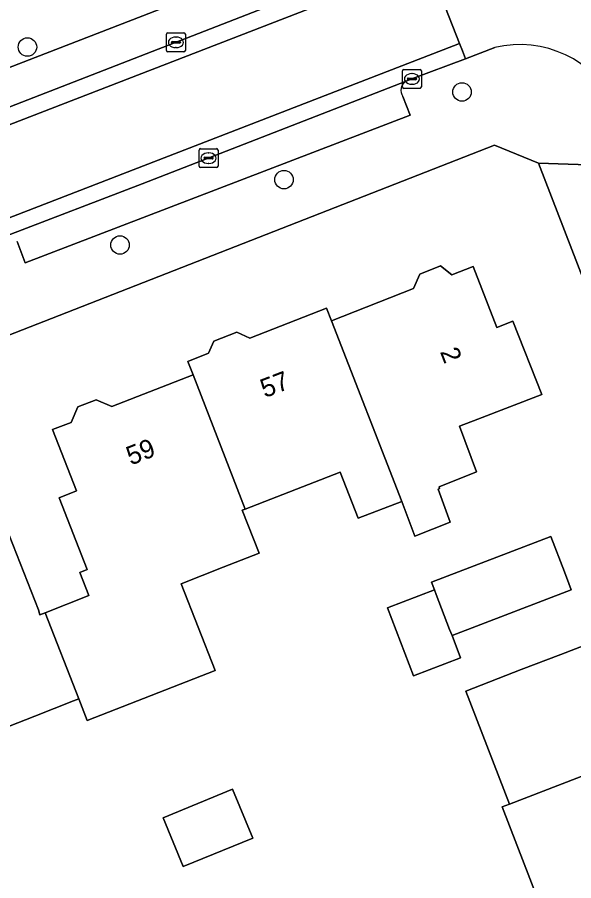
# Model space of a CAD drawing. Extents: x 161692 to 162379, y 380760 to 381678.
# Drawn here: x 161805.71 to 161835.17, y 381137.37 to 381183.08 of the extents above; entities that cross this region are included whole.
import ezdxf

# ---------------------------------------------------------------- set-up
doc = ezdxf.new("R2010")
doc.units = 0
for name, color, linetype in [('IMGEO_Boom', 7, 'Continuous'), ('IMGEO_Erf', 7, 'Continuous'), ('IMGEO_Kolk', 7, 'Continuous'), ('IMGEO_Pand', 7, 'Continuous'), ('IMGEO_Pand_nummerreeks', 7, 'Continuous'), ('IMGEO_Parkeervlak_open', 7, 'Continuous'), ('IMGEO_Rijbaan_lokaal_open', 7, 'Continuous'), ('IMGEO_Voetpad_open', 7, 'Continuous')]:
    doc.layers.add(name, color=color, linetype=linetype)

msp = doc.modelspace()

# ---------------------------------------------------------------- linework, layer by layer
at = {"layer": 'IMGEO_Boom'}
for centre in [(161806.246, 381181.502), (161829.257, 381179.124), (161819.83, 381174.482), (161811.148, 381171.023)]:
    msp.add_circle(centre, 0.489, dxfattribs=at)
at = {"layer": 'IMGEO_Erf'}
for points in [[(161854.96, 381119.298), (161852.88, 381124.681), (161833.302, 381175.355), (161830.972, 381176.303), (161782.92, 381157.51), (161766.802, 381160.481), (161766.378, 381160.559)], [(161805.088, 381156.158), (161806.827, 381151.712), (161806.905, 381151.446), (161807.186, 381151.556), (161809.501, 381152.461), (161809.02, 381153.69), (161809.41, 381153.842), (161807.923, 381157.645), (161808.842, 381158.005), (161807.574, 381161.249), (161808.557, 381161.634), (161808.917, 381162.456), (161809.877, 381162.832), (161810.706, 381162.469), (161815.016, 381164.154), (161814.739, 381164.864), (161815.834, 381165.292), (161816.111, 381165.926), (161817.327, 381166.401), (161818.024, 381166.096), (161822.083, 381167.683), (161822.354, 381167.017), (161826.69, 381168.714), (161827.029, 381169.487), (161828.124, 381169.915), (161828.718, 381169.441), (161829.839, 381169.879), (161831.1, 381166.655), (161831.949, 381166.987), (161833.481, 381163.117), (161830.091, 381161.805), (161829.127, 381161.432), (161830.024, 381159.014), (161828.038, 381158.225), (161828.071, 381158.128), (161827.987, 381158.091), (161828.624, 381156.354), (161826.764, 381155.615), (161826.062, 381157.453), (161823.765, 381156.555), (161822.806, 381159.006), (161817.774, 381157.038), (161817.62, 381156.978), (161818.51, 381154.703), (161816.615, 381153.961), (161814.384, 381153.087), (161816.18, 381148.494), (161809.415, 381145.849), (161808.967, 381146.995), (161808.689, 381146.886), (161806.64, 381146.085), (161803.334, 381144.792)], [(161836.935, 381136.76), (161833.623, 381135.483), (161831.39, 381141.281), (161831.763, 381141.425), (161829.458, 381147.413), (161832.397, 381148.544), (161834.491, 381149.35), (161839.157, 381151.147)]]:
    msp.add_lwpolyline(points, dxfattribs=at)
for points in [[(161825.307, 381151.813), (161827.792, 381152.77), (161827.639, 381153.167), (161833.953, 381155.598), (161834.678, 381153.714), (161834.915, 381153.098), (161835.04, 381152.774), (161828.727, 381150.343), (161829.18, 381149.165), (161826.695, 381148.208)], [(161813.433, 381140.707), (161817.109, 381142.215), (161818.172, 381139.624), (161814.496, 381138.116)]]:
    msp.add_lwpolyline(points, close=True, dxfattribs=at)
at = {"layer": 'IMGEO_Kolk'}
for p, q in [((161813.607, 381181.325), (161813.607, 381182.177)), ((161813.682, 381182.251), (161814.534, 381182.251)), ((161814.608, 381182.177), (161814.608, 381181.325)), ((161813.866, 381181.745), (161813.866, 381181.757)), ((161814.304, 381181.708), (161813.906, 381181.708)), ((161813.909, 381181.794), (161814.307, 381181.794)), ((161814.095, 381182.031), (161814.12, 381182.031)), ((161814.35, 381181.757), (161814.35, 381181.745)), ((161814.534, 381181.251), (161813.682, 381181.251)), ((161814.118, 381181.471), (161814.093, 381181.471)), ((161826.18, 381180.313), (161827.032, 381180.313)), ((161826.105, 381179.387), (161826.105, 381180.239)), ((161826.364, 381179.807), (161826.364, 381179.819)), ((161826.407, 381179.856), (161826.805, 381179.856)), ((161826.593, 381180.093), (161826.618, 381180.093)), ((161826.848, 381179.819), (161826.848, 381179.807)), ((161827.106, 381180.239), (161827.106, 381179.387)), ((161826.802, 381179.77), (161826.404, 381179.77)), ((161826.616, 381179.533), (161826.591, 381179.533)), ((161827.032, 381179.313), (161826.18, 381179.313)), ((161815.335, 381175.196), (161815.335, 381176.048)), ((161815.41, 381176.122), (161816.262, 381176.122)), ((161815.823, 381175.902), (161815.848, 381175.902)), ((161816.336, 381176.048), (161816.336, 381175.196)), ((161815.594, 381175.616), (161815.594, 381175.628)), ((161816.032, 381175.579), (161815.634, 381175.579)), ((161815.637, 381175.665), (161816.035, 381175.665)), ((161815.846, 381175.342), (161815.821, 381175.342)), ((161816.078, 381175.628), (161816.078, 381175.616)), ((161816.262, 381175.122), (161815.41, 381175.122))]:
    msp.add_line(p, q, dxfattribs=at)
for points in [[(161813.607, 381181.325), (161813.607, 381182.177)], [(161813.682, 381182.251), (161814.534, 381182.251)], [(161814.608, 381182.177), (161814.608, 381181.325)], [(161814.534, 381181.251), (161813.682, 381181.251)], [(161826.18, 381180.313), (161827.032, 381180.313)], [(161826.105, 381179.387), (161826.105, 381180.239)], [(161827.106, 381180.239), (161827.106, 381179.387)], [(161827.032, 381179.313), (161826.18, 381179.313)], [(161815.335, 381175.196), (161815.335, 381176.048)], [(161815.41, 381176.122), (161816.262, 381176.122)], [(161816.336, 381176.048), (161816.336, 381175.196)], [(161816.262, 381175.122), (161815.41, 381175.122)]]:
    msp.add_lwpolyline(points, dxfattribs=at)
for centre, radius, start, end in [((161813.684, 381182.175), 0.0765, 91.552, 178.448), ((161813.684, 381182.175), 0.0765, 91.552, 178.448), ((161814.532, 381182.175), 0.0765, 1.552, 88.448), ((161814.532, 381182.175), 0.0765, 1.552, 88.448), ((161813.906, 381181.754), 0.0403, 85.8775, 175.7526), ((161813.903, 381181.744), 0.0366, 178.938, 274.7102), ((161814.307, 381181.751), 0.043, 264.8664, 352.4533), ((161814.311, 381181.756), 0.0386, 1.7309, 96.639), ((161813.684, 381181.327), 0.0765, 181.552, 268.448), ((161813.684, 381181.327), 0.0765, 181.552, 268.448), ((161814.532, 381181.327), 0.0765, 271.552, 358.448), ((161814.532, 381181.327), 0.0765, 271.552, 358.448), ((161826.182, 381180.237), 0.0765, 91.552, 178.448), ((161826.182, 381180.237), 0.0765, 91.552, 178.448), ((161827.03, 381180.237), 0.0765, 1.552, 88.448), ((161827.03, 381180.237), 0.0765, 1.552, 88.448), ((161826.404, 381179.816), 0.0403, 85.8775, 175.7526), ((161826.401, 381179.806), 0.0366, 178.938, 274.7102), ((161826.805, 381179.813), 0.043, 264.8664, 352.4533), ((161826.809, 381179.818), 0.0386, 1.7309, 96.639), ((161826.182, 381179.389), 0.0765, 181.552, 268.448), ((161826.182, 381179.389), 0.0765, 181.552, 268.448), ((161827.03, 381179.389), 0.0765, 271.552, 358.448), ((161827.03, 381179.389), 0.0765, 271.552, 358.448), ((161815.412, 381176.046), 0.0765, 91.552, 178.448), ((161815.412, 381176.046), 0.0765, 91.552, 178.448), ((161816.26, 381176.046), 0.0765, 1.552, 88.448), ((161816.26, 381176.046), 0.0765, 1.552, 88.448), ((161815.634, 381175.625), 0.0403, 85.8775, 175.7526), ((161815.631, 381175.615), 0.0366, 178.938, 274.7102), ((161816.035, 381175.622), 0.043, 264.8664, 352.4533), ((161816.039, 381175.627), 0.0386, 1.7309, 96.639), ((161815.412, 381175.198), 0.0765, 181.552, 268.448), ((161815.412, 381175.198), 0.0765, 181.552, 268.448), ((161816.26, 381175.198), 0.0765, 271.552, 358.448), ((161816.26, 381175.198), 0.0765, 271.552, 358.448)]:
    msp.add_arc(centre, radius, start, end, dxfattribs=at)
for centre, major_axis, ratio, start_param, end_param in [((161814.094, 381181.751), (-0.387, 0.002), 0.722429, 4.712389, 7.853982), ((161814.119, 381181.751), (-0.39, 0.002), 0.717154, 1.570796, 4.712389), ((161826.592, 381179.813), (-0.387, 0.002), 0.722429, 4.712389, 7.853982), ((161826.617, 381179.813), (-0.39, 0.002), 0.717154, 1.570796, 4.712389), ((161815.822, 381175.622), (-0.387, 0.002), 0.722429, 4.712389, 7.853982), ((161815.847, 381175.622), (-0.39, 0.002), 0.717154, 1.570796, 4.712389)]:
    msp.add_ellipse(centre, major_axis=major_axis, ratio=ratio, start_param=start_param, end_param=end_param, dxfattribs=at)
at = {"layer": 'IMGEO_Pand'}
for points in [[(161822.354, 381167.017), (161826.062, 381157.453), (161826.764, 381155.615), (161828.624, 381156.354), (161827.987, 381158.091), (161828.071, 381158.128), (161828.038, 381158.225), (161830.024, 381159.014), (161829.127, 381161.432), (161830.091, 381161.805), (161833.481, 381163.117), (161831.949, 381166.987), (161831.1, 381166.655), (161829.839, 381169.879), (161828.718, 381169.441), (161828.124, 381169.915), (161827.029, 381169.487), (161826.69, 381168.714)], [(161822.354, 381167.017), (161822.083, 381167.683), (161818.024, 381166.096), (161817.327, 381166.401), (161816.111, 381165.926), (161815.834, 381165.292), (161814.739, 381164.864), (161815.016, 381164.154), (161817.774, 381157.038), (161822.806, 381159.006), (161823.765, 381156.555), (161826.062, 381157.453)], [(161817.774, 381157.038), (161815.016, 381164.154), (161810.706, 381162.469), (161809.877, 381162.832), (161808.917, 381162.456), (161808.557, 381161.634), (161807.574, 381161.249), (161808.842, 381158.005), (161807.923, 381157.645), (161809.41, 381153.842), (161809.02, 381153.69), (161809.501, 381152.461), (161807.186, 381151.556), (161808.967, 381146.995), (161809.415, 381145.849), (161816.18, 381148.494), (161814.384, 381153.087), (161816.615, 381153.961), (161818.51, 381154.703), (161817.62, 381156.978)], [(161795.453, 381156.931), (161800.621, 381143.731), (161803.334, 381144.792), (161806.64, 381146.085), (161808.689, 381146.886), (161808.967, 381146.995), (161807.186, 381151.556), (161806.905, 381151.446), (161806.827, 381151.712), (161805.088, 381156.158), (161802.556, 381155.168), (161801.003, 381159.139), (161800.339, 381158.879), (161799.425, 381159.279), (161798.181, 381158.793), (161798.053, 381157.948)], [(161827.792, 381152.77), (161827.888, 381152.521), (161828.602, 381150.667), (161828.727, 381150.343), (161835.04, 381152.774), (161834.915, 381153.098), (161834.678, 381153.714), (161833.953, 381155.598), (161827.639, 381153.167)], [(161827.888, 381152.521), (161827.792, 381152.77), (161825.307, 381151.813), (161826.695, 381148.208), (161829.18, 381149.165), (161828.727, 381150.343), (161828.602, 381150.667)], [(161841.46, 381145.166), (161839.157, 381151.147), (161834.491, 381149.35), (161832.397, 381148.544), (161829.458, 381147.413), (161831.763, 381141.425)], [(161841.46, 381145.166), (161831.763, 381141.425), (161831.39, 381141.281), (161833.623, 381135.483), (161836.935, 381136.76), (161843.693, 381139.366)], [(161813.433, 381140.707), (161814.496, 381138.116), (161818.172, 381139.624), (161817.109, 381142.215)]]:
    msp.add_lwpolyline(points, close=True, dxfattribs=at)
at = {"layer": 'IMGEO_Parkeervlak_open'}
for points in [[(161825.246, 381186.901), (161824.792, 381187.983), (161794.189, 381176.132), (161794.605, 381175.077)], [(161816.263, 381182.584), (161826.097, 381186.435)], [(161794.341, 381174.151), (161795.459, 381174.555), (161804.334, 381177.971), (161816.263, 381182.584)], [(161826.307, 381179.697), (161812.327, 381174.258), (161805.129, 381171.505)], [(161805.706, 381171.205), (161806.123, 381170.074), (161826.508, 381177.9), (161826.13, 381178.878)]]:
    msp.add_lwpolyline(points, dxfattribs=at)
msp.add_arc((161826.575, 381179.211), 0.555, 118.8234, 216.7865, dxfattribs=at)
at = {"layer": 'IMGEO_Rijbaan_lokaal_open'}
for points in [[(161845.394, 381187.014), (161846.134, 381187.299), (161847.144, 381187.677), (161847.135, 381187.702), (161846.822, 381188.539), (161845.208, 381192.852), (161827.449, 381185.976), (161829.124, 381181.692), (161829.275, 381181.306), (161829.444, 381180.877), (161830.99, 381181.473)], [(161827.449, 381185.976), (161827.124, 381186.808), (161827.112, 381186.838), (161826.097, 381186.435), (161816.263, 381182.584), (161804.334, 381177.971), (161795.459, 381174.555), (161794.341, 381174.151), (161792.69, 381173.553)], [(161794.17, 381173.092), (161827.449, 381185.976)], [(161829.124, 381181.692), (161827.449, 381185.976), (161794.17, 381173.092)], [(161784.298, 381164.35), (161829.124, 381181.692)], [(161800.672, 381169.8), (161803.618, 381170.927), (161805.129, 381171.505), (161812.327, 381174.258), (161826.307, 381179.697), (161826.606, 381179.813), (161829.444, 381180.877), (161829.275, 381181.306), (161829.124, 381181.692), (161784.298, 381164.35)]]:
    msp.add_lwpolyline(points, dxfattribs=at)
msp.add_arc((161832.316, 381175.959), 5.672, 26.0018, 103.5238, dxfattribs=at)
at = {"layer": 'IMGEO_Voetpad_open'}
for points in [[(161794.605, 381175.077), (161794.189, 381176.132), (161824.792, 381187.983), (161825.246, 381186.901)], [(161830.99, 381181.473), (161829.444, 381180.877), (161826.606, 381179.813), (161826.307, 381179.697)], [(161826.13, 381178.878), (161826.508, 381177.9), (161806.123, 381170.074), (161805.706, 381171.205)], [(161766.378, 381160.559), (161766.802, 381160.481), (161782.92, 381157.51), (161830.972, 381176.303), (161833.302, 381175.355), (161836.452, 381175.254), (161837.683, 381175.784)], [(161854.94, 381131.274), (161853.712, 381130.777), (161853.234, 381132.015), (161850.18, 381139.921), (161849.329, 381142.123), (161845.637, 381151.683), (161844.787, 381153.884), (161844.771, 381153.925), (161844.228, 381155.33), (161843.196, 381154.954), (161841.747, 381158.726), (161842.766, 381159.12), (161841.558, 381162.207), (161840.67, 381164.477), (161837.932, 381171.471), (161836.947, 381173.989), (161836.452, 381175.254), (161833.302, 381175.355), (161852.88, 381124.681), (161854.96, 381119.298), (161849.813, 381072.956)]]:
    msp.add_lwpolyline(points, dxfattribs=at)
for centre, radius, start, end in [((161832.316, 381175.959), 5.672, 26.0018, 103.5238), ((161826.575, 381179.211), 0.555, 118.8234, 216.7865)]:
    msp.add_arc(centre, radius, start, end, dxfattribs=at)

# ---------------------------------------------------------------- texts
at = {"layer": 'IMGEO_Pand_nummerreeks'}
for s, rotation, p in [('2', 291.3619, (161828.079, 381165.374)), ('57', 20.9993, (161818.814, 381162.915)), ('59', 21.3255, (161811.719, 381159.345))]:
    msp.add_text(s, height=1, rotation=rotation, dxfattribs=at).set_placement(p)

doc.saveas('drawing.dxf')
